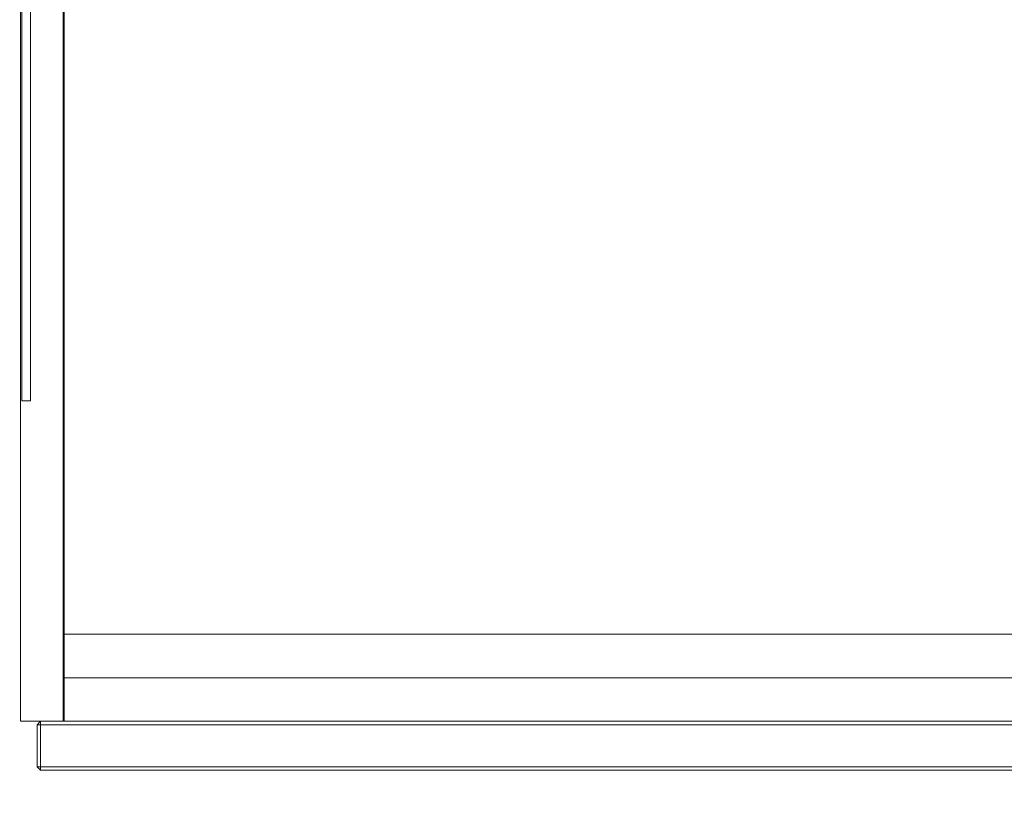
# Model space of a CAD drawing. Header units: inches. Extents: x 813 to 1305, y 19 to 194.
# Tile 660 of 875: x 1259 to 1271, y 89 to 98. Entities that reach past the tile are written whole.
import ezdxf

# ---------------------------------------------------------------- set-up
doc = ezdxf.new("R2010")
doc.units = ezdxf.units.IN
doc.header["$MEASUREMENT"] = 0
doc.layers.add('CET color Grey98', color=7, linetype='Continuous', true_color=0xfafafa)
doc.layers.add('CET color NavajoWhite4', color=7, linetype='Continuous', true_color=0x81775f)
doc.layers.add('CET Default', color=7, linetype='Continuous')

# ---------------------------------------------------------------- blocks, each defined once
blk = doc.blocks.new('*C155')
at = {"layer": 'CET color Grey98', "linetype": 'Continuous', "lineweight": 0}
for points, invisible_edges in [([(0.118, -23.913, 29), (83.882, -23.913, 29), (83.882, -0.118, 29), (0.118, -23.913, 29)], 4), ([(0.118, -23.913, 29), (83.882, -0.118, 29), (0.118, -0.118, 29), (0.118, -23.913, 29)], 9)]:
    blk.add_3dface(points, dxfattribs=dict(at, invisible_edges=invisible_edges))
at = {"layer": 'CET color NavajoWhite4', "linetype": 'Continuous', "lineweight": 0}
for points, invisible_edges in [([(0.118, -23.913, 27.75), (83.882, -0.118, 27.75), (83.882, -23.913, 27.75), (0.118, -23.913, 27.75)], 9), ([(0.118, -23.913, 27.75), (0.118, -0.118, 27.75), (83.882, -0.118, 27.75), (0.118, -23.913, 27.75)], 4)]:
    blk.add_3dface(points, dxfattribs=dict(at, invisible_edges=invisible_edges))
blk = doc.blocks.new('*C156')
at = {"layer": 'CET Default', "linetype": 'Continuous', "lineweight": 0, "rotation": 359.9999999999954}
blk.add_blockref('*C155', (418.722, 916.855), dxfattribs=at)
blk = doc.blocks.new('*C250')
at = {"layer": 'CET color Grey98', "linetype": 'Continuous', "lineweight": 0}
for points, invisible_edges in [([(0.01, 14, 49.5), (0.01, 0.313, 49.5), (0.01, 0.313, 65.5), (0.01, 14, 49.5)], 4), ([(0.01, 14, 49.5), (0.01, 0.313, 65.5), (0.01, 14, 65.5), (0.01, 14, 49.5)], 9), ([(0.01, 14, 49.5), (0.5, 14, 49.5), (0.5, 0.313, 49.5), (0.01, 14, 49.5)], 4), ([(0.01, 14, 49.5), (0.5, 0.313, 49.5), (0.01, 0.313, 49.5), (0.01, 14, 49.5)], 9), ([(0.01, 0.313, 65.5), (0.5, 0.313, 65.5), (0.5, 14, 65.5), (0.01, 0.313, 65.5)], 4), ([(0.01, 0.313, 65.5), (0.5, 14, 65.5), (0.01, 14, 65.5), (0.01, 0.313, 65.5)], 9), ([(0.025, 4, 49.4), (0.025, 14, 42.4), (0.125, 4, 49.4), (0.025, 4, 49.4)], 2), ([(0.025, 14, 42.4), (0.125, 14, 42.4), (0.125, 4, 49.4), (0.025, 14, 42.4)], 4), ([(0.025, 14, 49.4), (0.025, 4, 49.4), (0.125, 14, 49.4), (0.025, 14, 49.4)], 2), ([(0.025, 4, 49.4), (0.125, 4, 49.4), (0.125, 14, 49.4), (0.025, 4, 49.4)], 4), ([(0.5, 14, 65), (0.5, 0.313, 65), (0.5, 0.313, 65.5), (0.5, 14, 65)], 4), ([(0.5, 14, 65), (0.5, 0.313, 65.5), (0.5, 14, 65.5), (0.5, 14, 65)], 9), ([(0.5, 14, 65), (41.49, 14, 65), (41.49, 0.313, 65), (0.5, 14, 65)], 4), ([(0.5, 14, 65), (41.49, 0.313, 65), (0.5, 0.313, 65), (0.5, 14, 65)], 9), ([(0.5, 0.313, 65.5), (41.49, 0.313, 65.5), (41.49, 14, 65.5), (0.5, 0.313, 65.5)], 4), ([(0.5, 0.313, 65.5), (41.49, 14, 65.5), (0.5, 14, 65.5), (0.5, 0.313, 65.5)], 9), ([(0.5, 0.313, 49.5), (0.5, 14, 49.5), (0.5, 14, 65.5), (0.5, 0.313, 49.5)], 4), ([(0.5, 0.313, 49.5), (0.5, 14, 65.5), (0.5, 0.313, 65.5), (0.5, 0.313, 49.5)], 9), ([(0.51, 13.999, 51), (0.51, 0.313, 51), (0.51, 0.313, 51.5), (0.51, 13.999, 51)], 4), ([(0.51, 13.999, 51), (0.51, 0.313, 51.5), (0.51, 13.999, 51.5), (0.51, 13.999, 51)], 9), ([(0.51, 13.999, 51), (41.49, 13.999, 51), (41.49, 0.313, 51), (0.51, 13.999, 51)], 4), ([(0.51, 13.999, 51), (41.49, 0.313, 51), (0.51, 0.313, 51), (0.51, 13.999, 51)], 9), ([(0.51, 0.313, 51.5), (41.49, 0.313, 51.5), (41.49, 13.999, 51.5), (0.51, 0.313, 51.5)], 4), ([(0.51, 0.313, 51.5), (41.49, 13.999, 51.5), (0.51, 13.999, 51.5), (0.51, 0.313, 51.5)], 9), ([(41.49, 1.313, 49.5), (0.5, 1.313, 49.5), (0.5, 1.313, 51), (41.49, 1.313, 49.5)], 4), ([(41.49, 1.313, 49.5), (0.5, 1.313, 51), (41.49, 1.313, 51), (41.49, 1.313, 49.5)], 9), ([(0.5, 1.313, 49.5), (0.5, 0.813, 49.5), (0.5, 0.813, 51), (0.5, 1.313, 49.5)], 4), ([(0.5, 1.313, 49.5), (0.5, 0.813, 51), (0.5, 1.313, 51), (0.5, 1.313, 49.5)], 9), ([(0.5, 1.313, 49.5), (41.49, 1.313, 49.5), (41.49, 0.813, 49.5), (0.5, 1.313, 49.5)], 4), ([(0.5, 1.313, 49.5), (41.49, 0.813, 49.5), (0.5, 0.813, 49.5), (0.5, 1.313, 49.5)], 9), ([(0.5, 0.813, 51), (41.49, 0.813, 51), (41.49, 1.313, 51), (0.5, 0.813, 51)], 4), ([(0.5, 0.813, 51), (41.49, 1.313, 51), (0.5, 1.313, 51), (0.5, 0.813, 51)], 9), ([(0.5, 0.813, 49.5), (41.49, 0.813, 49.5), (41.49, 0.813, 51), (0.5, 0.813, 49.5)], 4), ([(0.5, 0.813, 49.5), (41.49, 0.813, 51), (0.5, 0.813, 51), (0.5, 0.813, 49.5)], 9), ([(0.01, 0.313, 49.5), (0.5, 0.313, 49.5), (0.5, 0.313, 65.5), (0.01, 0.313, 49.5)], 4), ([(0.01, 0.313, 49.5), (0.5, 0.313, 65.5), (0.01, 0.313, 65.5), (0.01, 0.313, 49.5)], 9), ([(0.201, 0.273, 49.501), (0.201, 0.273, 65.499), (0.241, 0.313, 65.459), (0.201, 0.273, 49.501)], 4), ([(0.201, 0.273, 49.501), (0.241, 0.313, 65.459), (0.241, 0.313, 49.541), (0.201, 0.273, 49.501)], 9), ([(0.201, 0.273, 65.499), (41.799, 0.273, 65.499), (41.759, 0.313, 65.459), (0.201, 0.273, 65.499)], 4), ([(0.201, 0.273, 65.499), (41.759, 0.313, 65.459), (0.241, 0.313, 65.459), (0.201, 0.273, 65.499)], 9), ([(41.799, 0.273, 49.501), (0.201, 0.273, 49.501), (0.241, 0.313, 49.541), (41.799, 0.273, 49.501)], 4), ([(0.201, -0.21, 49.501), (0.201, -0.21, 65.499), (0.201, 0.273, 65.499), (0.201, -0.21, 49.501)], 4), ([(0.201, -0.21, 49.501), (0.201, 0.273, 65.499), (0.201, 0.273, 49.501), (0.201, -0.21, 49.501)], 9), ([(0.201, -0.21, 65.499), (41.799, -0.21, 65.499), (41.799, 0.273, 65.499), (0.201, -0.21, 65.499)], 4), ([(0.201, -0.21, 65.499), (41.799, 0.273, 65.499), (0.201, 0.273, 65.499), (0.201, -0.21, 65.499)], 9), ([(41.799, -0.21, 49.501), (0.201, -0.21, 49.501), (0.201, 0.273, 49.501), (41.799, -0.21, 49.501)], 4), ([(41.799, -0.21, 49.501), (0.201, 0.273, 49.501), (41.799, 0.273, 49.501), (41.799, -0.21, 49.501)], 9), ([(0.241, 0.313, 49.541), (41.759, 0.313, 65.459), (41.759, 0.313, 49.541), (0.241, 0.313, 49.541)], 9), ([(0.241, 0.313, 49.541), (0.241, 0.313, 65.459), (41.759, 0.313, 65.459), (0.241, 0.313, 49.541)], 4), ([(0.241, 0.313, 49.541), (0.241, 0.313, 65.459), (0.241, -0.25, 65.459), (0.241, 0.313, 49.541)], 4), ([(0.241, 0.313, 49.541), (0.241, -0.25, 65.459), (0.241, -0.25, 49.541), (0.241, 0.313, 49.541)], 9), ([(0.241, 0.313, 65.459), (41.759, 0.313, 65.459), (41.759, -0.25, 65.459), (0.241, 0.313, 65.459)], 4), ([(0.241, 0.313, 65.459), (41.759, -0.25, 65.459), (0.241, -0.25, 65.459), (0.241, 0.313, 65.459)], 9), ([(41.759, 0.313, 49.541), (0.241, 0.313, 49.541), (0.241, -0.25, 49.541), (41.759, 0.313, 49.541)], 4), ([(41.759, 0.313, 49.541), (0.241, -0.25, 49.541), (41.759, -0.25, 49.541), (41.759, 0.313, 49.541)], 9), ([(41.799, 0.273, 49.501), (0.241, 0.313, 49.541), (41.759, 0.313, 49.541), (41.799, 0.273, 49.501)], 9), ([(0.5, 0.313, 65), (41.49, 0.313, 65), (41.49, 0.313, 65.5), (0.5, 0.313, 65)], 4), ([(0.5, 0.313, 65), (41.49, 0.313, 65.5), (0.5, 0.313, 65.5), (0.5, 0.313, 65)], 9), ([(0.51, 0.313, 51), (41.49, 0.313, 51), (41.49, 0.313, 51.5), (0.51, 0.313, 51)], 4), ([(0.51, 0.313, 51), (41.49, 0.313, 51.5), (0.51, 0.313, 51.5), (0.51, 0.313, 51)], 9), ([(0.241, -0.25, 49.541), (0.241, -0.25, 65.459), (0.201, -0.21, 65.499), (0.241, -0.25, 49.541)], 4), ([(0.241, -0.25, 49.541), (0.201, -0.21, 65.499), (0.201, -0.21, 49.501), (0.241, -0.25, 49.541)], 9), ([(0.241, -0.25, 65.459), (41.799, -0.21, 65.499), (0.201, -0.21, 65.499), (0.241, -0.25, 65.459)], 9), ([(41.759, -0.25, 49.541), (0.241, -0.25, 49.541), (0.201, -0.21, 49.501), (41.759, -0.25, 49.541)], 4), ([(41.759, -0.25, 49.541), (0.201, -0.21, 49.501), (41.799, -0.21, 49.501), (41.759, -0.25, 49.541)], 9), ([(0.241, -0.25, 65.459), (41.759, -0.25, 65.459), (41.799, -0.21, 65.499), (0.241, -0.25, 65.459)], 4), ([(0.241, -0.25, 49.541), (41.759, -0.25, 49.541), (41.759, -0.25, 65.459), (0.241, -0.25, 49.541)], 4), ([(0.241, -0.25, 49.541), (41.759, -0.25, 65.459), (0.241, -0.25, 65.459), (0.241, -0.25, 49.541)], 9)]:
    blk.add_3dface(points, dxfattribs=dict(at, invisible_edges=invisible_edges))
for points in [[(0.025, 14, 42.4), (0.025, 4, 49.4), (0.025, 14, 49.4), (0.025, 14, 42.4)], [(0.125, 14, 49.4), (0.125, 4, 49.4), (0.125, 14, 42.4), (0.125, 14, 49.4)]]:
    blk.add_3dface(points, dxfattribs=at)
blk = doc.blocks.new('*C271')
at = {"layer": 'CET Default', "linetype": 'Continuous', "lineweight": 0, "rotation": 359.9999999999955}
blk.add_blockref('*C250', (418.722, 902.855), dxfattribs=at)

msp = doc.modelspace()

# ---------------------------------------------------------------- block references
at = {"layer": 'CET Default', "linetype": 'Continuous', "lineweight": 0}
for name, p in [('*C156', (798.72, -813.129)), ('*C271', (840.72, -813.129, -0.5))]:
    msp.add_blockref(name, p, dxfattribs=at)

doc.saveas('drawing.dxf')
